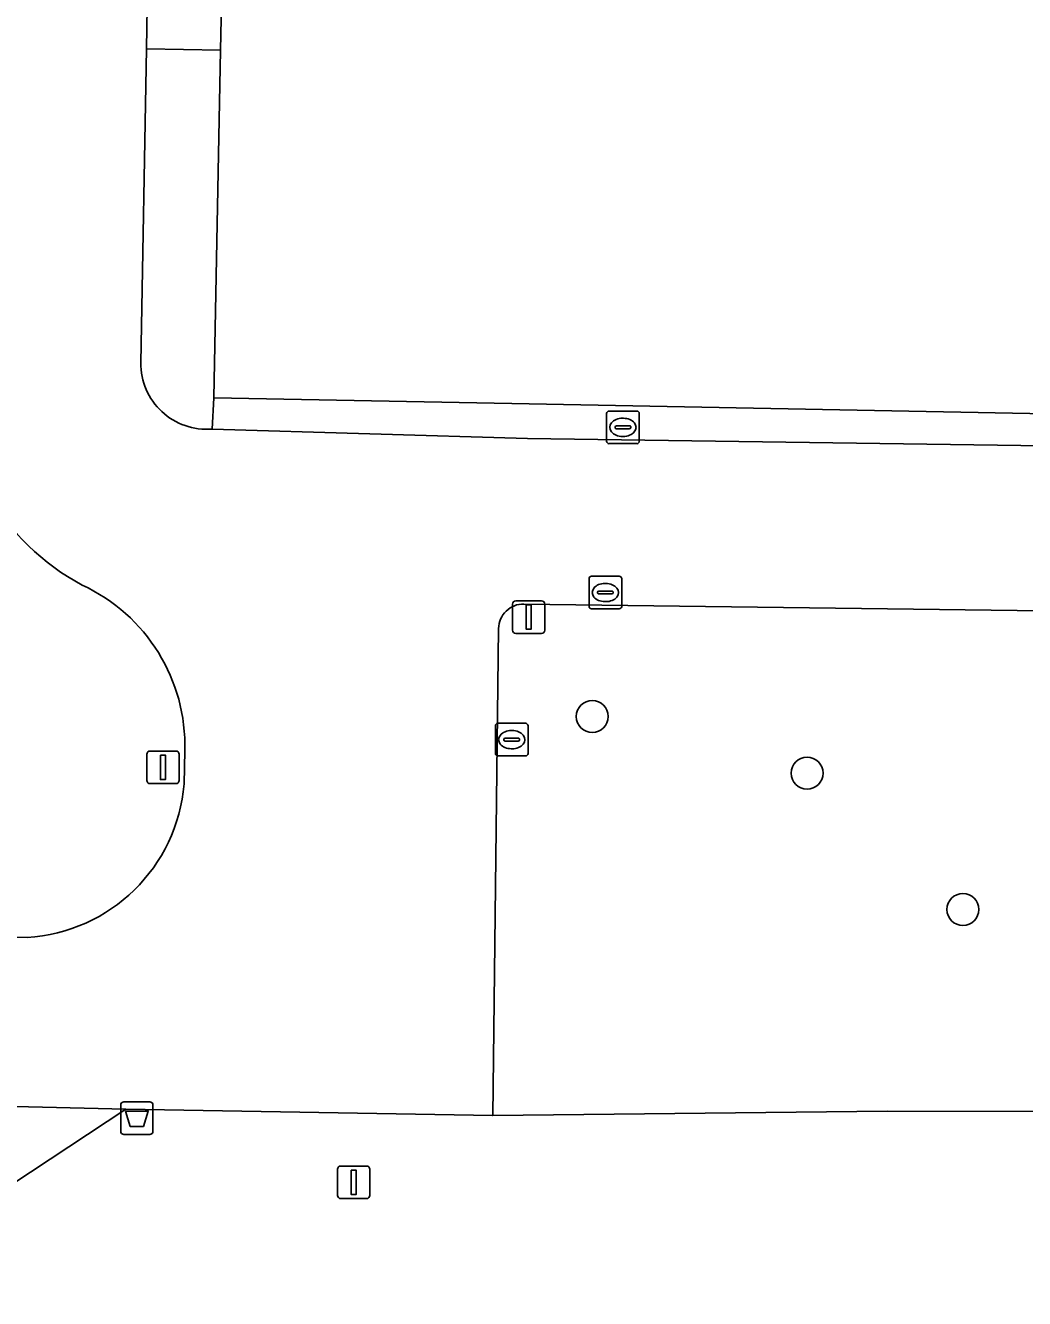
# Model space of a CAD drawing. Extents: x 161477 to 163040, y 383680 to 384871.
# Drawn here: x 162015.56 to 162046.21, y 384681.16 to 384720.22 of the extents above; entities that cross this region are included whole.
import ezdxf

# ---------------------------------------------------------------- set-up
doc = ezdxf.new("R2010")
doc.units = 0
for name, color, linetype in [('IMGEO_Afvalbak', 7, 'Continuous'), ('IMGEO_Boom', 7, 'Continuous'), ('IMGEO_Brandkraan', 7, 'Continuous'), ('IMGEO_Groenvoorziening', 7, 'Continuous'), ('IMGEO_Kolk', 7, 'Continuous'), ('IMGEO_Lichtmast', 7, 'Continuous'), ('IMGEO_Loofbos', 7, 'Continuous'), ('IMGEO_Pand', 7, 'Continuous'), ('IMGEO_Rijbaan_lokaal_open', 7, 'Continuous'), ('IMGEO_Voetpad_open', 7, 'Continuous')]:
    doc.layers.add(name, color=color, linetype=linetype)

msp = doc.modelspace()

# ---------------------------------------------------------------- linework, layer by layer
at = {"layer": 'IMGEO_Afvalbak'}
for p, q in [((162018.485, 384686.3), (162018.485, 384687.1)), ((162018.485, 384687.1), (162018.485, 384686.3)), ((162018.585, 384687.2), (162019.375, 384687.2)), ((162019.375, 384687.2), (162018.585, 384687.2)), ((162019.475, 384687.1), (162019.475, 384686.3)), ((162019.475, 384686.3), (162019.475, 384687.1)), ((162019.375, 384686.2), (162018.585, 384686.2)), ((162018.585, 384686.2), (162019.375, 384686.2))]:
    msp.add_line(p, q, dxfattribs=at)
msp.add_lwpolyline([(162018.628, 384686.914), (162019.332, 384686.914), (162019.183, 384686.444), (162018.777, 384686.444), (162018.628, 384686.914)], dxfattribs=at)
for centre, start, end in [((162018.585, 384687.1), 90, 180), ((162018.585, 384687.1), 90, 180), ((162019.375, 384687.1), 0, 90), ((162019.375, 384687.1), 360, 90), ((162018.585, 384686.3), 180, 270), ((162018.585, 384686.3), 180, 270), ((162019.375, 384686.3), 270, 0), ((162019.375, 384686.3), 270, 0)]:
    msp.add_arc(centre, 0.1, start, end, dxfattribs=at)
at = {"layer": 'IMGEO_Boom'}
for centre in [(162032.95, 384699.02), (162039.54, 384697.28), (162044.32, 384693.1)]:
    msp.add_circle(centre, 0.489, dxfattribs=at)
at = {"layer": 'IMGEO_Brandkraan'}
for p, q in [((162029.979, 384697.884), (162029.979, 384698.736)), ((162030.054, 384698.81), (162030.906, 384698.81)), ((162030.467, 384698.59), (162030.492, 384698.59)), ((162030.98, 384698.736), (162030.98, 384697.884)), ((162030.238, 384698.304), (162030.238, 384698.316)), ((162030.676, 384698.267), (162030.278, 384698.267)), ((162030.281, 384698.353), (162030.679, 384698.353)), ((162030.722, 384698.316), (162030.722, 384698.304)), ((162030.906, 384697.81), (162030.054, 384697.81)), ((162030.49, 384698.03), (162030.465, 384698.03))]:
    msp.add_line(p, q, dxfattribs=at)
for points in [[(162029.979, 384697.884), (162029.979, 384698.736)], [(162030.054, 384698.81), (162030.906, 384698.81)], [(162030.98, 384698.736), (162030.98, 384697.884)], [(162030.906, 384697.81), (162030.054, 384697.81)]]:
    msp.add_lwpolyline(points, dxfattribs=at)
for centre, radius, start, end in [((162030.056, 384698.734), 0.0765, 91.552, 178.448), ((162030.056, 384698.734), 0.0765, 91.552, 178.448), ((162030.904, 384698.734), 0.0765, 1.552, 88.448), ((162030.904, 384698.734), 0.0765, 1.552, 88.448), ((162030.278, 384698.313), 0.0403, 85.8775, 175.7526), ((162030.275, 384698.303), 0.0366, 178.938, 274.7102), ((162030.679, 384698.31), 0.043, 264.8664, 352.4533), ((162030.683, 384698.315), 0.0386, 1.7309, 96.639), ((162030.056, 384697.886), 0.0765, 181.552, 268.448), ((162030.056, 384697.886), 0.0765, 181.552, 268.448), ((162030.904, 384697.886), 0.0765, 271.552, 358.448), ((162030.904, 384697.886), 0.0765, 271.552, 358.448)]:
    msp.add_arc(centre, radius, start, end, dxfattribs=at)
for centre, major_axis, ratio, start_param, end_param in [((162030.466, 384698.31), (-0.387, 0.002), 0.722429, 4.712389, 7.853982), ((162030.491, 384698.31), (-0.39, 0.002), 0.717154, 1.570796, 4.712389)]:
    msp.add_ellipse(centre, major_axis=major_axis, ratio=ratio, start_param=start_param, end_param=end_param, dxfattribs=at)
at = {"layer": 'IMGEO_Groenvoorziening'}
for points in [[(162057.021, 384707.455), (162058.07, 384708.505), (162058.298, 384708.756), (162058.447, 384709.016), (162058.559, 384709.358), (162059.543, 384715.294), (162057.103, 384715.341), (162056.963, 384708.11), (162030.487, 384708.621)], [(162125.667, 384714.825), (162120.059, 384714.866), (162120.062, 384715.33), (162120.062, 384715.458), (162120.045, 384715.458), (162110.172, 384715.576), (162110.037, 384709.071), (162092.04, 384709.434), (162091.989, 384707.572), (162091.598, 384707.579), (162088.532, 384707.598), (162088.152, 384707.599), (162088.156, 384709.482), (162064.315, 384709.956), (162062.055, 384702.548), (162057.679, 384702.551), (162052.988, 384686.41), (162052.599, 384686.517), (162057.136, 384702.128), (162030.854, 384702.47)], [(162030.487, 384708.621), (162021.343, 384708.797), (162021.287, 384707.838), (162030.968, 384707.549), (162056.19, 384707.185)], [(162030.075, 384701.718), (162029.9, 384686.776), (162041.995, 384686.911), (162047.096, 384686.899)], [(162020.429, 384696.95), (162020.453, 384697.963)], [(162012.969, 384692.31), (162015.614, 384692.242)]]:
    msp.add_lwpolyline(points, dxfattribs=at)
for centre, radius, start, end in [((162020.812, 384709.574), 7.407, 179.0894, 241.7202), ((162015.017, 384698.117), 5.438, 358.3785, 65.1451), ((162030.84, 384701.705), 0.765, 88.934, 179.0453), ((162015.31, 384697.369), 5.136, 273.3934, 355.3191)]:
    msp.add_arc(centre, radius, start, end, dxfattribs=at)
at = {"layer": 'IMGEO_Kolk'}
for p, q in [((162033.391, 384707.463), (162033.391, 384708.315)), ((162033.466, 384708.389), (162034.318, 384708.389)), ((162034.392, 384708.315), (162034.392, 384707.463)), ((162033.693, 384707.932), (162034.091, 384707.932)), ((162033.879, 384708.169), (162033.904, 384708.169)), ((162033.65, 384707.883), (162033.65, 384707.895)), ((162034.088, 384707.846), (162033.69, 384707.846)), ((162033.902, 384707.609), (162033.877, 384707.609)), ((162034.134, 384707.895), (162034.134, 384707.883)), ((162034.318, 384707.389), (162033.466, 384707.389)), ((162032.852, 384702.396), (162032.852, 384703.248)), ((162032.927, 384703.322), (162033.779, 384703.322)), ((162033.853, 384703.248), (162033.853, 384702.396)), ((162033.111, 384702.816), (162033.111, 384702.828)), ((162033.154, 384702.865), (162033.552, 384702.865)), ((162033.34, 384703.102), (162033.365, 384703.102)), ((162033.595, 384702.828), (162033.595, 384702.816)), ((162033.549, 384702.779), (162033.151, 384702.779)), ((162033.363, 384702.542), (162033.338, 384702.542)), ((162033.779, 384702.322), (162032.927, 384702.322))]:
    msp.add_line(p, q, dxfattribs=at)
for points in [[(162033.391, 384707.463), (162033.391, 384708.315)], [(162033.466, 384708.389), (162034.318, 384708.389)], [(162034.392, 384708.315), (162034.392, 384707.463)], [(162034.318, 384707.389), (162033.466, 384707.389)], [(162032.852, 384702.396), (162032.852, 384703.248)], [(162032.927, 384703.322), (162033.779, 384703.322)], [(162033.853, 384703.248), (162033.853, 384702.396)], [(162033.779, 384702.322), (162032.927, 384702.322)]]:
    msp.add_lwpolyline(points, dxfattribs=at)
for centre, radius, start, end in [((162033.468, 384708.313), 0.0765, 91.552, 178.448), ((162033.468, 384708.313), 0.0765, 91.552, 178.448), ((162034.316, 384708.313), 0.0765, 1.552, 88.448), ((162034.316, 384708.313), 0.0765, 1.552, 88.448), ((162033.69, 384707.892), 0.0403, 85.8775, 175.7526), ((162034.095, 384707.894), 0.0386, 1.7309, 96.639), ((162033.687, 384707.882), 0.0366, 178.938, 274.7102), ((162034.091, 384707.889), 0.043, 264.8664, 352.4533), ((162033.468, 384707.465), 0.0765, 181.552, 268.448), ((162033.468, 384707.465), 0.0765, 181.552, 268.448), ((162034.316, 384707.465), 0.0765, 271.552, 358.448), ((162034.316, 384707.465), 0.0765, 271.552, 358.448), ((162032.929, 384703.246), 0.0765, 91.552, 178.448), ((162032.929, 384703.246), 0.0765, 91.552, 178.448), ((162033.777, 384703.246), 0.0765, 1.552, 88.448), ((162033.777, 384703.246), 0.0765, 1.552, 88.448), ((162033.151, 384702.825), 0.0403, 85.8775, 175.7526), ((162033.556, 384702.827), 0.0386, 1.7309, 96.639), ((162033.148, 384702.815), 0.0366, 178.938, 274.7102), ((162033.552, 384702.822), 0.043, 264.8664, 352.4533), ((162032.929, 384702.398), 0.0765, 181.552, 268.448), ((162032.929, 384702.398), 0.0765, 181.552, 268.448), ((162033.777, 384702.398), 0.0765, 271.552, 358.448), ((162033.777, 384702.398), 0.0765, 271.552, 358.448)]:
    msp.add_arc(centre, radius, start, end, dxfattribs=at)
for centre, major_axis, ratio, start_param, end_param in [((162033.878, 384707.889), (-0.387, 0.002), 0.722429, 4.712389, 7.853982), ((162033.903, 384707.889), (-0.39, 0.002), 0.717154, 1.570796, 4.712389), ((162033.339, 384702.822), (-0.387, 0.002), 0.722429, 4.712389, 7.853982), ((162033.364, 384702.822), (-0.39, 0.002), 0.717154, 1.570796, 4.712389)]:
    msp.add_ellipse(centre, major_axis=major_axis, ratio=ratio, start_param=start_param, end_param=end_param, dxfattribs=at)
at = {"layer": 'IMGEO_Lichtmast'}
for p, q in [((162030.505, 384701.67), (162030.505, 384702.47)), ((162030.505, 384702.47), (162030.505, 384701.67)), ((162030.605, 384702.57), (162031.395, 384702.57)), ((162031.395, 384702.57), (162030.605, 384702.57)), ((162031.495, 384702.47), (162031.495, 384701.67)), ((162031.495, 384701.67), (162031.495, 384702.47)), ((162031.395, 384701.57), (162030.605, 384701.57)), ((162030.605, 384701.57), (162031.395, 384701.57)), ((162019.285, 384697.06), (162019.285, 384697.86)), ((162019.285, 384697.86), (162019.285, 384697.06)), ((162019.385, 384697.96), (162020.175, 384697.96)), ((162020.175, 384697.96), (162019.385, 384697.96)), ((162020.275, 384697.86), (162020.275, 384697.06)), ((162020.275, 384697.06), (162020.275, 384697.86)), ((162020.175, 384696.96), (162019.385, 384696.96)), ((162019.385, 384696.96), (162020.175, 384696.96)), ((162025.135, 384684.33), (162025.135, 384685.13)), ((162025.135, 384685.13), (162025.135, 384684.33)), ((162025.235, 384685.23), (162026.025, 384685.23)), ((162026.025, 384685.23), (162025.235, 384685.23)), ((162026.125, 384685.13), (162026.125, 384684.33)), ((162026.125, 384684.33), (162026.125, 384685.13)), ((162026.025, 384684.23), (162025.235, 384684.23)), ((162025.235, 384684.23), (162026.025, 384684.23))]:
    msp.add_line(p, q, dxfattribs=at)
for points in [[(162030.925, 384702.445), (162031.075, 384702.445), (162031.075, 384701.695), (162030.925, 384701.695), (162030.925, 384702.445)], [(162019.705, 384697.835), (162019.855, 384697.835), (162019.855, 384697.085), (162019.705, 384697.085), (162019.705, 384697.835)], [(162025.555, 384685.105), (162025.705, 384685.105), (162025.705, 384684.355), (162025.555, 384684.355), (162025.555, 384685.105)]]:
    msp.add_lwpolyline(points, dxfattribs=at)
for centre, start, end in [((162030.605, 384702.47), 90, 180), ((162030.605, 384702.47), 90, 180), ((162031.395, 384702.47), 0, 90), ((162031.395, 384702.47), 360, 90), ((162030.605, 384701.67), 180, 270), ((162030.605, 384701.67), 180, 270), ((162031.395, 384701.67), 270, 0), ((162031.395, 384701.67), 270, 0), ((162019.385, 384697.86), 90, 180), ((162019.385, 384697.86), 90, 180), ((162020.175, 384697.86), 0, 90), ((162020.175, 384697.86), 360, 90), ((162019.385, 384697.06), 180, 270), ((162019.385, 384697.06), 180, 270), ((162020.175, 384697.06), 270, 0), ((162020.175, 384697.06), 270, 0), ((162025.235, 384685.13), 90, 180), ((162025.235, 384685.13), 90, 180), ((162026.025, 384685.13), 0, 90), ((162026.025, 384685.13), 360, 90), ((162025.235, 384684.33), 180, 270), ((162025.235, 384684.33), 180, 270), ((162026.025, 384684.33), 270, 0), ((162026.025, 384684.33), 270, 0)]:
    msp.add_arc(centre, 0.1, start, end, dxfattribs=at)
at = {"layer": 'IMGEO_Loofbos'}
msp.add_lwpolyline([(162047.096, 384686.899), (162041.995, 384686.911), (162029.9, 384686.776), (162018.638, 384686.971), (162000.579, 384675.042)], dxfattribs=at)
at = {"layer": 'IMGEO_Pand'}
msp.add_lwpolyline([(162047.634, 384754.424), (162047.565, 384750.85), (162047.537, 384749.401), (162041.2, 384749.523), (162036.737, 384749.609), (162022.135, 384749.891), (162021.585, 384721.379), (162021.548, 384719.459), (162021.343, 384708.797), (162030.487, 384708.621), (162056.963, 384708.11), (162057.103, 384715.341), (162059.543, 384715.294), (162059.6, 384715.293), (162082.007, 384714.861)], dxfattribs=at)
at = {"layer": 'IMGEO_Rijbaan_lokaal_open'}
for points in [[(162019.103, 384709.871), (162019.272, 384719.498), (162019.307, 384721.419), (162019.81, 384748.054)], [(162030.854, 384702.47), (162057.136, 384702.128), (162057.383, 384702.977), (162061.747, 384702.952), (162063.995, 384710.357), (162081.914, 384710.042), (162082.007, 384714.861), (162059.6, 384715.293), (162059.543, 384715.294), (162058.559, 384709.358), (162058.447, 384709.016), (162058.298, 384708.756), (162058.07, 384708.505), (162057.021, 384707.455)], [(162056.19, 384707.185), (162030.968, 384707.549), (162021.287, 384707.838)], [(162015.614, 384692.242), (162012.969, 384692.31), (162009.214, 384692.406), (162004.539, 384692.523), (162004.501, 384691.435), (162004.364, 384687.509), (162009.148, 384687.251), (162009.383, 384687.243), (162014.804, 384687.066), (162018.638, 384686.971), (162029.9, 384686.776), (162030.075, 384701.718)], [(162020.453, 384697.963), (162020.429, 384696.95)]]:
    msp.add_lwpolyline(points, dxfattribs=at)
for centre, radius, start, end in [((162021.12, 384709.848), 2.017, 179.3589, 274.7426), ((162020.812, 384709.574), 7.407, 179.0894, 241.7202), ((162015.017, 384698.117), 5.438, 358.3785, 65.1451), ((162030.84, 384701.705), 0.765, 88.934, 179.0453), ((162015.31, 384697.369), 5.136, 273.3934, 355.3191)]:
    msp.add_arc(centre, radius, start, end, dxfattribs=at)
at = {"layer": 'IMGEO_Voetpad_open'}
msp.add_lwpolyline([(162021.585, 384721.379), (162019.307, 384721.419), (162019.272, 384719.498), (162021.548, 384719.459)], close=True, dxfattribs=at)
for points in [[(162021.548, 384719.459), (162019.272, 384719.498), (162019.103, 384709.871)], [(162021.287, 384707.838), (162021.343, 384708.797), (162021.548, 384719.459)], [(162000.579, 384675.042), (162018.638, 384686.971), (162014.804, 384687.066), (162000, 384677.336)]]:
    msp.add_lwpolyline(points, dxfattribs=at)
msp.add_arc((162021.12, 384709.848), 2.017, 179.3589, 274.7426, dxfattribs=at)

doc.saveas('drawing.dxf')
